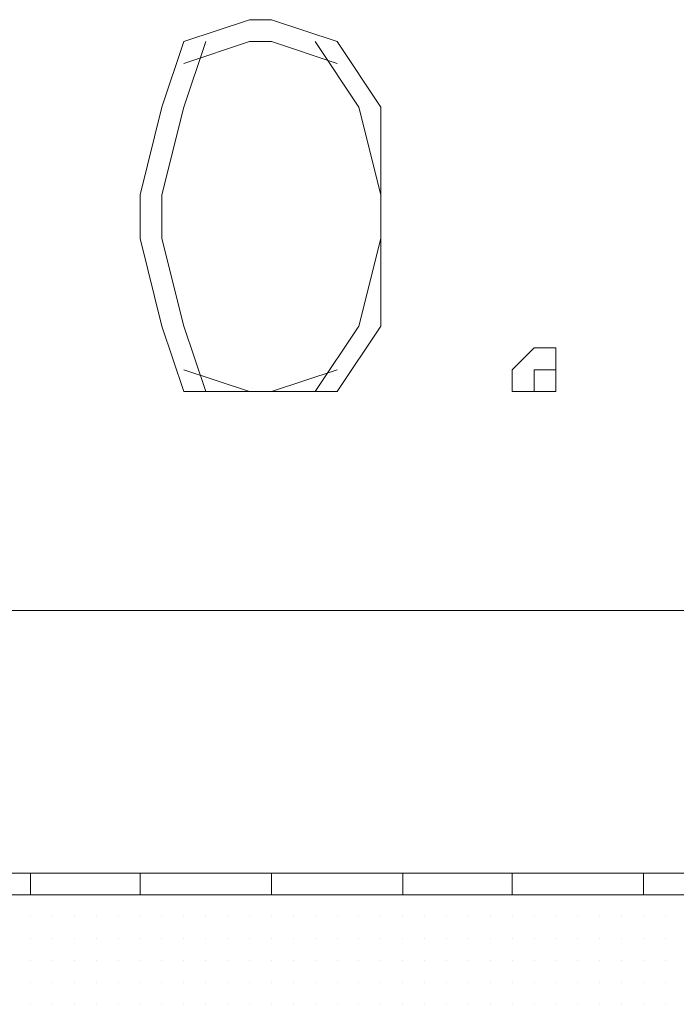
# Model space of a CAD drawing. Header units: metres. Extents: x 5.7 to 89.8, y 4 to 63.5.
# Tile 438 of 475: x 71.78 to 72.069, y 49.8 to 50.233. Entities that reach past the tile are written whole.
import ezdxf

# ---------------------------------------------------------------- set-up
doc = ezdxf.new("R2010")
doc.units = ezdxf.units.M
doc.header["$MEASUREMENT"] = 0
for name, color, linetype in [('PDF17_hatch-borshi', 7, 'Continuous'), ('PDF17_kaff', 7, 'Continuous'), ('PDF17_textt', 7, 'Continuous')]:
    doc.layers.add(name, color=color, linetype=linetype)

msp = doc.modelspace()

# ---------------------------------------------------------------- linework, layer by layer
at = {"layer": 'PDF17_hatch-borshi', "lineweight": 18}
for points in [[(71.79418, 49.84788), (71.79418, 49.84788)], [(71.81344, 49.84788), (71.81344, 49.84788)], [(71.8327, 49.84788), (71.8327, 49.84788)], [(71.85196, 49.84788), (71.85196, 49.84788)], [(71.85196, 49.84788), (71.85196, 49.84788)], [(71.86159, 49.84788), (71.86159, 49.84788)], [(71.89049, 49.84788), (71.89049, 49.84788)], [(71.90012, 49.84788), (71.90012, 49.84788)], [(71.91938, 49.84788), (71.91938, 49.84788)], [(71.92901, 49.84788), (71.92901, 49.84788)], [(71.94827, 49.84788), (71.94827, 49.84788)], [(71.95791, 49.84788), (71.95791, 49.84788)], [(71.95791, 49.84788), (71.95791, 49.84788)], [(71.96754, 49.84788), (71.96754, 49.84788)], [(71.97717, 49.84788), (71.97717, 49.84788)], [(71.9868, 49.84788), (71.9868, 49.84788)], [(72.00606, 49.84788), (72.00606, 49.84788)], [(72.00606, 49.84788), (72.00606, 49.84788)], [(72.04459, 49.84788), (72.04459, 49.84788)], [(72.06385, 49.84788), (72.06385, 49.84788)], [(72.06385, 49.84788), (72.06385, 49.84788)], [(71.78454, 49.83825), (71.78454, 49.83825)], [(71.78454, 49.83825), (71.78454, 49.83825)], [(71.78454, 49.83825), (71.78454, 49.83825)], [(71.78454, 49.83825), (71.78454, 49.83825)], [(71.79418, 49.83825), (71.79418, 49.83825)], [(71.79418, 49.83825), (71.79418, 49.83825)], [(71.79418, 49.83825), (71.79418, 49.83825)], [(71.79418, 49.83825), (71.79418, 49.83825)], [(71.79418, 49.83825), (71.79418, 49.83825)], [(71.80381, 49.83825), (71.80381, 49.83825)], [(71.80381, 49.83825), (71.80381, 49.83825)], [(71.80381, 49.83825), (71.80381, 49.83825)], [(71.80381, 49.83825), (71.80381, 49.83825)], [(71.80381, 49.83825), (71.80381, 49.83825)], [(71.81344, 49.83825), (71.81344, 49.83825)], [(71.81344, 49.83825), (71.81344, 49.83825)], [(71.81344, 49.83825), (71.81344, 49.83825)], [(71.81344, 49.83825), (71.81344, 49.83825)], [(71.82307, 49.83825), (71.82307, 49.83825)], [(71.82307, 49.83825), (71.82307, 49.83825)], [(71.82307, 49.83825), (71.82307, 49.83825)], [(71.82307, 49.83825), (71.82307, 49.83825)], [(71.82307, 49.83825), (71.82307, 49.83825)], [(71.82307, 49.83825), (71.82307, 49.83825)], [(71.8327, 49.83825), (71.8327, 49.83825)], [(71.8327, 49.83825), (71.8327, 49.83825)], [(71.8327, 49.83825), (71.8327, 49.83825)], [(71.84233, 49.83825), (71.84233, 49.83825)], [(71.84233, 49.83825), (71.84233, 49.83825)], [(71.84233, 49.83825), (71.84233, 49.83825)], [(71.84233, 49.83825), (71.84233, 49.83825)], [(71.85196, 49.83825), (71.85196, 49.83825)], [(71.85196, 49.83825), (71.85196, 49.83825)], [(71.85196, 49.83825), (71.85196, 49.83825)], [(71.85196, 49.83825), (71.85196, 49.83825)], [(71.86159, 49.83825), (71.86159, 49.83825)], [(71.86159, 49.83825), (71.86159, 49.83825)], [(71.87122, 49.83825), (71.87122, 49.83825)], [(71.87122, 49.83825), (71.87122, 49.83825)], [(71.87122, 49.83825), (71.87122, 49.83825)], [(71.88086, 49.83825), (71.88086, 49.83825)], [(71.88086, 49.83825), (71.88086, 49.83825)], [(71.88086, 49.83825), (71.88086, 49.83825)], [(71.88086, 49.83825), (71.88086, 49.83825)], [(71.89049, 49.83825), (71.89049, 49.83825)], [(71.89049, 49.83825), (71.89049, 49.83825)], [(71.89049, 49.83825), (71.89049, 49.83825)], [(71.90012, 49.83825), (71.90012, 49.83825)], [(71.90012, 49.83825), (71.90012, 49.83825)], [(71.90012, 49.83825), (71.90012, 49.83825)], [(71.90012, 49.83825), (71.90012, 49.83825)], [(71.90975, 49.83825), (71.90975, 49.83825)], [(71.90975, 49.83825), (71.90975, 49.83825)], [(71.90975, 49.83825), (71.90975, 49.83825)], [(71.90975, 49.83825), (71.90975, 49.83825)], [(71.91938, 49.83825), (71.91938, 49.83825)], [(71.91938, 49.83825), (71.91938, 49.83825)], [(71.91938, 49.83825), (71.91938, 49.83825)], [(71.91938, 49.83825), (71.91938, 49.83825)], [(71.92901, 49.83825), (71.92901, 49.83825)], [(71.92901, 49.83825), (71.92901, 49.83825)], [(71.92901, 49.83825), (71.92901, 49.83825)], [(71.92901, 49.83825), (71.92901, 49.83825)], [(71.93864, 49.83825), (71.93864, 49.83825)], [(71.93864, 49.83825), (71.93864, 49.83825)], [(71.93864, 49.83825), (71.93864, 49.83825)], [(71.93864, 49.83825), (71.93864, 49.83825)], [(71.93864, 49.83825), (71.93864, 49.83825)], [(71.94827, 49.83825), (71.94827, 49.83825)], [(71.94827, 49.83825), (71.94827, 49.83825)], [(71.94827, 49.83825), (71.94827, 49.83825)], [(71.94827, 49.83825), (71.94827, 49.83825)], [(71.95791, 49.83825), (71.95791, 49.83825)], [(71.95791, 49.83825), (71.95791, 49.83825)], [(71.95791, 49.83825), (71.95791, 49.83825)], [(71.95791, 49.83825), (71.95791, 49.83825)], [(71.96754, 49.83825), (71.96754, 49.83825)], [(71.96754, 49.83825), (71.96754, 49.83825)], [(71.96754, 49.83825), (71.96754, 49.83825)], [(71.97717, 49.83825), (71.97717, 49.83825)], [(71.97717, 49.83825), (71.97717, 49.83825)], [(71.9868, 49.83825), (71.9868, 49.83825)], [(71.9868, 49.83825), (71.9868, 49.83825)], [(71.9868, 49.83825), (71.9868, 49.83825)], [(71.9868, 49.83825), (71.9868, 49.83825)], [(71.9868, 49.83825), (71.9868, 49.83825)], [(71.99643, 49.83825), (71.99643, 49.83825)], [(71.99643, 49.83825), (71.99643, 49.83825)], [(71.99643, 49.83825), (71.99643, 49.83825)], [(72.00606, 49.83825), (72.00606, 49.83825)], [(72.00606, 49.83825), (72.00606, 49.83825)], [(72.00606, 49.83825), (72.00606, 49.83825)], [(72.00606, 49.83825), (72.00606, 49.83825)], [(72.00606, 49.83825), (72.00606, 49.83825)], [(72.01569, 49.83825), (72.01569, 49.83825)], [(72.01569, 49.83825), (72.01569, 49.83825)], [(72.01569, 49.83825), (72.01569, 49.83825)], [(72.01569, 49.83825), (72.01569, 49.83825)], [(72.01569, 49.83825), (72.01569, 49.83825)], [(72.02532, 49.83825), (72.02532, 49.83825)], [(72.02532, 49.83825), (72.02532, 49.83825)], [(72.02532, 49.83825), (72.02532, 49.83825)], [(72.02532, 49.83825), (72.02532, 49.83825)], [(72.03496, 49.83825), (72.03496, 49.83825)], [(72.03496, 49.83825), (72.03496, 49.83825)], [(72.03496, 49.83825), (72.03496, 49.83825)], [(72.03496, 49.83825), (72.03496, 49.83825)], [(72.04459, 49.83825), (72.04459, 49.83825)], [(72.04459, 49.83825), (72.04459, 49.83825)], [(72.04459, 49.83825), (72.04459, 49.83825)], [(72.05422, 49.83825), (72.05422, 49.83825)], [(72.05422, 49.83825), (72.05422, 49.83825)], [(72.05422, 49.83825), (72.05422, 49.83825)], [(72.05422, 49.83825), (72.05422, 49.83825)], [(72.05422, 49.83825), (72.05422, 49.83825)], [(72.06385, 49.83825), (72.06385, 49.83825)], [(72.06385, 49.83825), (72.06385, 49.83825)], [(71.78454, 49.82862), (71.78454, 49.82862)], [(71.78454, 49.82862), (71.78454, 49.82862)], [(71.79418, 49.82862), (71.79418, 49.82862)], [(71.79418, 49.82862), (71.79418, 49.82862)], [(71.79418, 49.82862), (71.79418, 49.82862)], [(71.80381, 49.82862), (71.80381, 49.82862)], [(71.80381, 49.82862), (71.80381, 49.82862)], [(71.80381, 49.82862), (71.80381, 49.82862)], [(71.81344, 49.82862), (71.81344, 49.82862)], [(71.81344, 49.82862), (71.81344, 49.82862)], [(71.81344, 49.82862), (71.81344, 49.82862)], [(71.81344, 49.82862), (71.81344, 49.82862)], [(71.82307, 49.82862), (71.82307, 49.82862)], [(71.82307, 49.82862), (71.82307, 49.82862)], [(71.82307, 49.82862), (71.82307, 49.82862)], [(71.82307, 49.82862), (71.82307, 49.82862)], [(71.82307, 49.82862), (71.82307, 49.82862)], [(71.8327, 49.82862), (71.8327, 49.82862)], [(71.8327, 49.82862), (71.8327, 49.82862)], [(71.8327, 49.82862), (71.8327, 49.82862)], [(71.84233, 49.82862), (71.84233, 49.82862)], [(71.84233, 49.82862), (71.84233, 49.82862)], [(71.84233, 49.82862), (71.84233, 49.82862)], [(71.84233, 49.82862), (71.84233, 49.82862)], [(71.85196, 49.82862), (71.85196, 49.82862)], [(71.85196, 49.82862), (71.85196, 49.82862)], [(71.85196, 49.82862), (71.85196, 49.82862)], [(71.85196, 49.82862), (71.85196, 49.82862)], [(71.86159, 49.82862), (71.86159, 49.82862)], [(71.86159, 49.82862), (71.86159, 49.82862)], [(71.86159, 49.82862), (71.86159, 49.82862)], [(71.87122, 49.82862), (71.87122, 49.82862)], [(71.87122, 49.82862), (71.87122, 49.82862)], [(71.87122, 49.82862), (71.87122, 49.82862)], [(71.88086, 49.82862), (71.88086, 49.82862)], [(71.88086, 49.82862), (71.88086, 49.82862)], [(71.88086, 49.82862), (71.88086, 49.82862)], [(71.88086, 49.82862), (71.88086, 49.82862)], [(71.89049, 49.82862), (71.89049, 49.82862)], [(71.89049, 49.82862), (71.89049, 49.82862)], [(71.89049, 49.82862), (71.89049, 49.82862)], [(71.90012, 49.82862), (71.90012, 49.82862)], [(71.90012, 49.82862), (71.90012, 49.82862)], [(71.90975, 49.82862), (71.90975, 49.82862)], [(71.90975, 49.82862), (71.90975, 49.82862)], [(71.90975, 49.82862), (71.90975, 49.82862)], [(71.90975, 49.82862), (71.90975, 49.82862)], [(71.90975, 49.82862), (71.90975, 49.82862)], [(71.91938, 49.82862), (71.91938, 49.82862)], [(71.91938, 49.82862), (71.91938, 49.82862)], [(71.91938, 49.82862), (71.91938, 49.82862)], [(71.92901, 49.82862), (71.92901, 49.82862)], [(71.92901, 49.82862), (71.92901, 49.82862)], [(71.92901, 49.82862), (71.92901, 49.82862)], [(71.92901, 49.82862), (71.92901, 49.82862)], [(71.93864, 49.82862), (71.93864, 49.82862)], [(71.93864, 49.82862), (71.93864, 49.82862)], [(71.93864, 49.82862), (71.93864, 49.82862)], [(71.94827, 49.82862), (71.94827, 49.82862)], [(71.94827, 49.82862), (71.94827, 49.82862)], [(71.95791, 49.82862), (71.95791, 49.82862)], [(71.95791, 49.82862), (71.95791, 49.82862)], [(71.95791, 49.82862), (71.95791, 49.82862)], [(71.95791, 49.82862), (71.95791, 49.82862)], [(71.96754, 49.82862), (71.96754, 49.82862)], [(71.96754, 49.82862), (71.96754, 49.82862)], [(71.97717, 49.82862), (71.97717, 49.82862)], [(71.97717, 49.82862), (71.97717, 49.82862)], [(71.97717, 49.82862), (71.97717, 49.82862)], [(71.97717, 49.82862), (71.97717, 49.82862)], [(71.9868, 49.82862), (71.9868, 49.82862)], [(71.9868, 49.82862), (71.9868, 49.82862)], [(71.9868, 49.82862), (71.9868, 49.82862)], [(71.9868, 49.82862), (71.9868, 49.82862)], [(71.99643, 49.82862), (71.99643, 49.82862)], [(71.99643, 49.82862), (71.99643, 49.82862)], [(71.99643, 49.82862), (71.99643, 49.82862)], [(72.00606, 49.82862), (72.00606, 49.82862)], [(72.00606, 49.82862), (72.00606, 49.82862)], [(72.01569, 49.82862), (72.01569, 49.82862)], [(72.01569, 49.82862), (72.01569, 49.82862)], [(72.01569, 49.82862), (72.01569, 49.82862)], [(72.01569, 49.82862), (72.01569, 49.82862)], [(72.01569, 49.82862), (72.01569, 49.82862)], [(72.02532, 49.82862), (72.02532, 49.82862)], [(72.02532, 49.82862), (72.02532, 49.82862)], [(72.02532, 49.82862), (72.02532, 49.82862)], [(72.02532, 49.82862), (72.02532, 49.82862)], [(72.03496, 49.82862), (72.03496, 49.82862)], [(72.03496, 49.82862), (72.03496, 49.82862)], [(72.04459, 49.82862), (72.04459, 49.82862)], [(72.04459, 49.82862), (72.04459, 49.82862)], [(72.04459, 49.82862), (72.04459, 49.82862)], [(72.04459, 49.82862), (72.04459, 49.82862)], [(72.05422, 49.82862), (72.05422, 49.82862)], [(72.05422, 49.82862), (72.05422, 49.82862)], [(72.06385, 49.82862), (72.06385, 49.82862)], [(72.06385, 49.82862), (72.06385, 49.82862)], [(72.06385, 49.82862), (72.06385, 49.82862)], [(72.06385, 49.82862), (72.06385, 49.82862)], [(71.78454, 49.81899), (71.78454, 49.81899)], [(71.78454, 49.81899), (71.78454, 49.81899)], [(71.78454, 49.81899), (71.78454, 49.81899)], [(71.78454, 49.81899), (71.78454, 49.81899)], [(71.78454, 49.81899), (71.78454, 49.81899)], [(71.79418, 49.81899), (71.79418, 49.81899)], [(71.79418, 49.81899), (71.79418, 49.81899)], [(71.79418, 49.81899), (71.79418, 49.81899)], [(71.79418, 49.81899), (71.79418, 49.81899)], [(71.80381, 49.81899), (71.80381, 49.81899)], [(71.80381, 49.81899), (71.80381, 49.81899)], [(71.80381, 49.81899), (71.80381, 49.81899)], [(71.81344, 49.81899), (71.81344, 49.81899)], [(71.81344, 49.81899), (71.81344, 49.81899)], [(71.81344, 49.81899), (71.81344, 49.81899)], [(71.82307, 49.81899), (71.82307, 49.81899)], [(71.82307, 49.81899), (71.82307, 49.81899)], [(71.82307, 49.81899), (71.82307, 49.81899)], [(71.8327, 49.81899), (71.8327, 49.81899)], [(71.8327, 49.81899), (71.8327, 49.81899)], [(71.8327, 49.81899), (71.8327, 49.81899)], [(71.84233, 49.81899), (71.84233, 49.81899)], [(71.84233, 49.81899), (71.84233, 49.81899)], [(71.84233, 49.81899), (71.84233, 49.81899)], [(71.84233, 49.81899), (71.84233, 49.81899)], [(71.85196, 49.81899), (71.85196, 49.81899)], [(71.85196, 49.81899), (71.85196, 49.81899)], [(71.85196, 49.81899), (71.85196, 49.81899)], [(71.85196, 49.81899), (71.85196, 49.81899)], [(71.85196, 49.81899), (71.85196, 49.81899)], [(71.86159, 49.81899), (71.86159, 49.81899)], [(71.86159, 49.81899), (71.86159, 49.81899)], [(71.86159, 49.81899), (71.86159, 49.81899)], [(71.86159, 49.81899), (71.86159, 49.81899)], [(71.87122, 49.81899), (71.87122, 49.81899)], [(71.87122, 49.81899), (71.87122, 49.81899)], [(71.87122, 49.81899), (71.87122, 49.81899)], [(71.88086, 49.81899), (71.88086, 49.81899)], [(71.88086, 49.81899), (71.88086, 49.81899)], [(71.88086, 49.81899), (71.88086, 49.81899)], [(71.88086, 49.81899), (71.88086, 49.81899)], [(71.88086, 49.81899), (71.88086, 49.81899)], [(71.89049, 49.81899), (71.89049, 49.81899)], [(71.89049, 49.81899), (71.89049, 49.81899)], [(71.89049, 49.81899), (71.89049, 49.81899)], [(71.90012, 49.81899), (71.90012, 49.81899)], [(71.90012, 49.81899), (71.90012, 49.81899)], [(71.90012, 49.81899), (71.90012, 49.81899)], [(71.90012, 49.81899), (71.90012, 49.81899)], [(71.90975, 49.81899), (71.90975, 49.81899)], [(71.90975, 49.81899), (71.90975, 49.81899)], [(71.90975, 49.81899), (71.90975, 49.81899)], [(71.90975, 49.81899), (71.90975, 49.81899)], [(71.90975, 49.81899), (71.90975, 49.81899)], [(71.91938, 49.81899), (71.91938, 49.81899)], [(71.91938, 49.81899), (71.91938, 49.81899)], [(71.91938, 49.81899), (71.91938, 49.81899)], [(71.91938, 49.81899), (71.91938, 49.81899)], [(71.92901, 49.81899), (71.92901, 49.81899)], [(71.92901, 49.81899), (71.92901, 49.81899)], [(71.92901, 49.81899), (71.92901, 49.81899)], [(71.93864, 49.81899), (71.93864, 49.81899)], [(71.93864, 49.81899), (71.93864, 49.81899)], [(71.94827, 49.81899), (71.94827, 49.81899)], [(71.94827, 49.81899), (71.94827, 49.81899)], [(71.94827, 49.81899), (71.94827, 49.81899)], [(71.94827, 49.81899), (71.94827, 49.81899)], [(71.95791, 49.81899), (71.95791, 49.81899)], [(71.95791, 49.81899), (71.95791, 49.81899)], [(71.95791, 49.81899), (71.95791, 49.81899)], [(71.96754, 49.81899), (71.96754, 49.81899)], [(71.96754, 49.81899), (71.96754, 49.81899)], [(71.96754, 49.81899), (71.96754, 49.81899)], [(71.96754, 49.81899), (71.96754, 49.81899)], [(71.96754, 49.81899), (71.96754, 49.81899)], [(71.97717, 49.81899), (71.97717, 49.81899)], [(71.97717, 49.81899), (71.97717, 49.81899)], [(71.9868, 49.81899), (71.9868, 49.81899)], [(71.9868, 49.81899), (71.9868, 49.81899)], [(71.9868, 49.81899), (71.9868, 49.81899)], [(71.9868, 49.81899), (71.9868, 49.81899)], [(71.9868, 49.81899), (71.9868, 49.81899)], [(71.99643, 49.81899), (71.99643, 49.81899)], [(71.99643, 49.81899), (71.99643, 49.81899)], [(71.99643, 49.81899), (71.99643, 49.81899)], [(71.99643, 49.81899), (71.99643, 49.81899)], [(72.00606, 49.81899), (72.00606, 49.81899)], [(72.00606, 49.81899), (72.00606, 49.81899)], [(72.00606, 49.81899), (72.00606, 49.81899)], [(72.01569, 49.81899), (72.01569, 49.81899)], [(72.01569, 49.81899), (72.01569, 49.81899)], [(72.01569, 49.81899), (72.01569, 49.81899)], [(72.01569, 49.81899), (72.01569, 49.81899)], [(72.01569, 49.81899), (72.01569, 49.81899)], [(72.02532, 49.81899), (72.02532, 49.81899)], [(72.02532, 49.81899), (72.02532, 49.81899)], [(72.03496, 49.81899), (72.03496, 49.81899)], [(72.03496, 49.81899), (72.03496, 49.81899)], [(72.03496, 49.81899), (72.03496, 49.81899)], [(72.03496, 49.81899), (72.03496, 49.81899)], [(72.04459, 49.81899), (72.04459, 49.81899)], [(72.04459, 49.81899), (72.04459, 49.81899)], [(72.04459, 49.81899), (72.04459, 49.81899)], [(72.05422, 49.81899), (72.05422, 49.81899)], [(72.05422, 49.81899), (72.05422, 49.81899)], [(72.05422, 49.81899), (72.05422, 49.81899)], [(72.05422, 49.81899), (72.05422, 49.81899)], [(72.05422, 49.81899), (72.05422, 49.81899)], [(72.06385, 49.81899), (72.06385, 49.81899)], [(72.06385, 49.81899), (72.06385, 49.81899)], [(72.06385, 49.81899), (72.06385, 49.81899)], [(71.78454, 49.80936), (71.78454, 49.80936)], [(71.78454, 49.80936), (71.78454, 49.80936)], [(71.78454, 49.80936), (71.78454, 49.80936)], [(71.79418, 49.80936), (71.79418, 49.80936)], [(71.79418, 49.80936), (71.79418, 49.80936)], [(71.79418, 49.80936), (71.79418, 49.80936)], [(71.80381, 49.80936), (71.80381, 49.80936)], [(71.80381, 49.80936), (71.80381, 49.80936)], [(71.80381, 49.80936), (71.80381, 49.80936)], [(71.81344, 49.80936), (71.81344, 49.80936)], [(71.81344, 49.80936), (71.81344, 49.80936)], [(71.81344, 49.80936), (71.81344, 49.80936)], [(71.82307, 49.80936), (71.82307, 49.80936)], [(71.82307, 49.80936), (71.82307, 49.80936)], [(71.82307, 49.80936), (71.82307, 49.80936)], [(71.82307, 49.80936), (71.82307, 49.80936)], [(71.8327, 49.80936), (71.8327, 49.80936)], [(71.8327, 49.80936), (71.8327, 49.80936)], [(71.8327, 49.80936), (71.8327, 49.80936)], [(71.8327, 49.80936), (71.8327, 49.80936)], [(71.84233, 49.80936), (71.84233, 49.80936)], [(71.84233, 49.80936), (71.84233, 49.80936)], [(71.84233, 49.80936), (71.84233, 49.80936)], [(71.85196, 49.80936), (71.85196, 49.80936)], [(71.85196, 49.80936), (71.85196, 49.80936)], [(71.85196, 49.80936), (71.85196, 49.80936)], [(71.86159, 49.80936), (71.86159, 49.80936)], [(71.86159, 49.80936), (71.86159, 49.80936)], [(71.87122, 49.80936), (71.87122, 49.80936)], [(71.87122, 49.80936), (71.87122, 49.80936)], [(71.87122, 49.80936), (71.87122, 49.80936)], [(71.88086, 49.80936), (71.88086, 49.80936)], [(71.88086, 49.80936), (71.88086, 49.80936)], [(71.88086, 49.80936), (71.88086, 49.80936)], [(71.88086, 49.80936), (71.88086, 49.80936)], [(71.89049, 49.80936), (71.89049, 49.80936)], [(71.89049, 49.80936), (71.89049, 49.80936)], [(71.89049, 49.80936), (71.89049, 49.80936)], [(71.89049, 49.80936), (71.89049, 49.80936)], [(71.90012, 49.80936), (71.90012, 49.80936)], [(71.90012, 49.80936), (71.90012, 49.80936)], [(71.90975, 49.80936), (71.90975, 49.80936)], [(71.90975, 49.80936), (71.90975, 49.80936)], [(71.90975, 49.80936), (71.90975, 49.80936)], [(71.90975, 49.80936), (71.90975, 49.80936)], [(71.90975, 49.80936), (71.90975, 49.80936)], [(71.91938, 49.80936), (71.91938, 49.80936)], [(71.91938, 49.80936), (71.91938, 49.80936)], [(71.91938, 49.80936), (71.91938, 49.80936)], [(71.92901, 49.80936), (71.92901, 49.80936)], [(71.92901, 49.80936), (71.92901, 49.80936)], [(71.92901, 49.80936), (71.92901, 49.80936)], [(71.92901, 49.80936), (71.92901, 49.80936)], [(71.93864, 49.80936), (71.93864, 49.80936)], [(71.93864, 49.80936), (71.93864, 49.80936)], [(71.93864, 49.80936), (71.93864, 49.80936)], [(71.93864, 49.80936), (71.93864, 49.80936)], [(71.93864, 49.80936), (71.93864, 49.80936)], [(71.94827, 49.80936), (71.94827, 49.80936)], [(71.94827, 49.80936), (71.94827, 49.80936)], [(71.95791, 49.80936), (71.95791, 49.80936)], [(71.95791, 49.80936), (71.95791, 49.80936)], [(71.95791, 49.80936), (71.95791, 49.80936)], [(71.96754, 49.80936), (71.96754, 49.80936)], [(71.97717, 49.80936), (71.97717, 49.80936)], [(71.97717, 49.80936), (71.97717, 49.80936)], [(71.97717, 49.80936), (71.97717, 49.80936)], [(71.97717, 49.80936), (71.97717, 49.80936)], [(71.9868, 49.80936), (71.9868, 49.80936)], [(71.9868, 49.80936), (71.9868, 49.80936)], [(71.9868, 49.80936), (71.9868, 49.80936)], [(71.99643, 49.80936), (71.99643, 49.80936)], [(71.99643, 49.80936), (71.99643, 49.80936)], [(71.99643, 49.80936), (71.99643, 49.80936)], [(71.99643, 49.80936), (71.99643, 49.80936)], [(72.00606, 49.80936), (72.00606, 49.80936)], [(72.00606, 49.80936), (72.00606, 49.80936)], [(72.00606, 49.80936), (72.00606, 49.80936)], [(72.00606, 49.80936), (72.00606, 49.80936)], [(72.01569, 49.80936), (72.01569, 49.80936)], [(72.01569, 49.80936), (72.01569, 49.80936)], [(72.01569, 49.80936), (72.01569, 49.80936)], [(72.01569, 49.80936), (72.01569, 49.80936)], [(72.02532, 49.80936), (72.02532, 49.80936)], [(72.02532, 49.80936), (72.02532, 49.80936)], [(72.02532, 49.80936), (72.02532, 49.80936)], [(72.02532, 49.80936), (72.02532, 49.80936)], [(72.03496, 49.80936), (72.03496, 49.80936)], [(72.04459, 49.80936), (72.04459, 49.80936)], [(72.04459, 49.80936), (72.04459, 49.80936)], [(72.04459, 49.80936), (72.04459, 49.80936)], [(72.04459, 49.80936), (72.04459, 49.80936)], [(72.05422, 49.80936), (72.05422, 49.80936)], [(72.06385, 49.80936), (72.06385, 49.80936)], [(72.06385, 49.80936), (72.06385, 49.80936)], [(72.06385, 49.80936), (72.06385, 49.80936)], [(71.78454, 49.79972), (71.78454, 49.79972)], [(71.78454, 49.79972), (71.78454, 49.79972)], [(71.78454, 49.79972), (71.78454, 49.79972)], [(71.79418, 49.79972), (71.79418, 49.79972)], [(71.79418, 49.79972), (71.79418, 49.79972)], [(71.79418, 49.79972), (71.79418, 49.79972)], [(71.80381, 49.79972), (71.80381, 49.79972)], [(71.80381, 49.79972), (71.80381, 49.79972)], [(71.80381, 49.79972), (71.80381, 49.79972)], [(71.81344, 49.79972), (71.81344, 49.79972)], [(71.81344, 49.79972), (71.81344, 49.79972)], [(71.81344, 49.79972), (71.81344, 49.79972)], [(71.81344, 49.79972), (71.81344, 49.79972)], [(71.82307, 49.79972), (71.82307, 49.79972)], [(71.82307, 49.79972), (71.82307, 49.79972)], [(71.82307, 49.79972), (71.82307, 49.79972)], [(71.82307, 49.79972), (71.82307, 49.79972)], [(71.8327, 49.79972), (71.8327, 49.79972)], [(71.8327, 49.79972), (71.8327, 49.79972)], [(71.8327, 49.79972), (71.8327, 49.79972)], [(71.8327, 49.79972), (71.8327, 49.79972)], [(71.8327, 49.79972), (71.8327, 49.79972)], [(71.84233, 49.79972), (71.84233, 49.79972)], [(71.84233, 49.79972), (71.84233, 49.79972)], [(71.84233, 49.79972), (71.84233, 49.79972)], [(71.84233, 49.79972), (71.84233, 49.79972)], [(71.85196, 49.79972), (71.85196, 49.79972)], [(71.85196, 49.79972), (71.85196, 49.79972)], [(71.85196, 49.79972), (71.85196, 49.79972)], [(71.85196, 49.79972), (71.85196, 49.79972)], [(71.86159, 49.79972), (71.86159, 49.79972)], [(71.86159, 49.79972), (71.86159, 49.79972)], [(71.86159, 49.79972), (71.86159, 49.79972)], [(71.86159, 49.79972), (71.86159, 49.79972)], [(71.87122, 49.79972), (71.87122, 49.79972)], [(71.87122, 49.79972), (71.87122, 49.79972)], [(71.87122, 49.79972), (71.87122, 49.79972)], [(71.88086, 49.79972), (71.88086, 49.79972)], [(71.88086, 49.79972), (71.88086, 49.79972)], [(71.88086, 49.79972), (71.88086, 49.79972)], [(71.88086, 49.79972), (71.88086, 49.79972)], [(71.89049, 49.79972), (71.89049, 49.79972)], [(71.89049, 49.79972), (71.89049, 49.79972)], [(71.90012, 49.79972), (71.90012, 49.79972)], [(71.90012, 49.79972), (71.90012, 49.79972)], [(71.90012, 49.79972), (71.90012, 49.79972)], [(71.90012, 49.79972), (71.90012, 49.79972)], [(71.90975, 49.79972), (71.90975, 49.79972)], [(71.90975, 49.79972), (71.90975, 49.79972)], [(71.90975, 49.79972), (71.90975, 49.79972)], [(71.90975, 49.79972), (71.90975, 49.79972)], [(71.90975, 49.79972), (71.90975, 49.79972)], [(71.91938, 49.79972), (71.91938, 49.79972)], [(71.91938, 49.79972), (71.91938, 49.79972)], [(71.91938, 49.79972), (71.91938, 49.79972)], [(71.91938, 49.79972), (71.91938, 49.79972)], [(71.92901, 49.79972), (71.92901, 49.79972)], [(71.92901, 49.79972), (71.92901, 49.79972)], [(71.92901, 49.79972), (71.92901, 49.79972)], [(71.92901, 49.79972), (71.92901, 49.79972)], [(71.93864, 49.79972), (71.93864, 49.79972)], [(71.93864, 49.79972), (71.93864, 49.79972)], [(71.93864, 49.79972), (71.93864, 49.79972)], [(71.93864, 49.79972), (71.93864, 49.79972)], [(71.94827, 49.79972), (71.94827, 49.79972)], [(71.94827, 49.79972), (71.94827, 49.79972)], [(71.94827, 49.79972), (71.94827, 49.79972)], [(71.94827, 49.79972), (71.94827, 49.79972)], [(71.95791, 49.79972), (71.95791, 49.79972)], [(71.95791, 49.79972), (71.95791, 49.79972)], [(71.95791, 49.79972), (71.95791, 49.79972)], [(71.96754, 49.79972), (71.96754, 49.79972)], [(71.96754, 49.79972), (71.96754, 49.79972)], [(71.96754, 49.79972), (71.96754, 49.79972)], [(71.96754, 49.79972), (71.96754, 49.79972)], [(71.96754, 49.79972), (71.96754, 49.79972)], [(71.97717, 49.79972), (71.97717, 49.79972)], [(71.97717, 49.79972), (71.97717, 49.79972)], [(71.97717, 49.79972), (71.97717, 49.79972)], [(71.9868, 49.79972), (71.9868, 49.79972)], [(71.9868, 49.79972), (71.9868, 49.79972)], [(71.9868, 49.79972), (71.9868, 49.79972)], [(71.99643, 49.79972), (71.99643, 49.79972)], [(71.99643, 49.79972), (71.99643, 49.79972)], [(71.99643, 49.79972), (71.99643, 49.79972)], [(72.00606, 49.79972), (72.00606, 49.79972)], [(72.00606, 49.79972), (72.00606, 49.79972)], [(72.00606, 49.79972), (72.00606, 49.79972)], [(72.00606, 49.79972), (72.00606, 49.79972)], [(72.01569, 49.79972), (72.01569, 49.79972)], [(72.01569, 49.79972), (72.01569, 49.79972)], [(72.01569, 49.79972), (72.01569, 49.79972)], [(72.01569, 49.79972), (72.01569, 49.79972)], [(72.02532, 49.79972), (72.02532, 49.79972)], [(72.02532, 49.79972), (72.02532, 49.79972)], [(72.02532, 49.79972), (72.02532, 49.79972)], [(72.03496, 49.79972), (72.03496, 49.79972)], [(72.03496, 49.79972), (72.03496, 49.79972)], [(72.03496, 49.79972), (72.03496, 49.79972)], [(72.03496, 49.79972), (72.03496, 49.79972)], [(72.03496, 49.79972), (72.03496, 49.79972)], [(72.04459, 49.79972), (72.04459, 49.79972)], [(72.04459, 49.79972), (72.04459, 49.79972)], [(72.04459, 49.79972), (72.04459, 49.79972)], [(72.05422, 49.79972), (72.05422, 49.79972)], [(72.05422, 49.79972), (72.05422, 49.79972)], [(72.05422, 49.79972), (72.05422, 49.79972)], [(72.05422, 49.79972), (72.05422, 49.79972)], [(72.06385, 49.79972), (72.06385, 49.79972)], [(72.06385, 49.79972), (72.06385, 49.79972)], [(72.06385, 49.79972), (72.06385, 49.79972)]]:
    msp.add_lwpolyline(points, dxfattribs=at)
at = {"layer": 'PDF17_kaff', "lineweight": 20}
for points in [[(71.41856, 49.84788), (72.79582, 49.84788), (72.79582, 49.85751), (71.40893, 49.85751), (71.40893, 49.82862)], [(71.78454, 49.85751), (71.78454, 49.84788)], [(71.8327, 49.85751), (71.8327, 49.84788)], [(71.89049, 49.85751), (71.89049, 49.84788)], [(71.94827, 49.85751), (71.94827, 49.84788)], [(71.99643, 49.85751), (71.99643, 49.84788)], [(72.05422, 49.85751), (72.05422, 49.84788)]]:
    msp.add_lwpolyline(points, dxfattribs=at)
at = {"layer": 'PDF17_textt', "lineweight": 20}
for points in [[(71.88086, 50.23313), (71.85196, 50.2235), (71.84233, 50.1946), (71.8327, 50.15608), (71.8327, 50.13682), (71.84233, 50.09829), (71.85196, 50.0694), (71.88086, 50.0694), (71.89049, 50.0694), (71.91938, 50.0694), (71.93864, 50.09829), (71.93864, 50.13682), (71.93864, 50.15608), (71.93864, 50.1946), (71.91938, 50.2235), (71.89049, 50.23313)], [(72.00606, 50.08866), (71.99643, 50.07903), (71.99643, 50.0694), (72.00606, 50.0694), (72.01569, 50.0694), (72.01569, 50.07903), (72.01569, 50.08866)], [(72.00606, 50.07903), (72.00606, 50.0694), (72.01569, 50.0694), (72.01569, 50.07903)]]:
    msp.add_lwpolyline(points, close=True, dxfattribs=at)
for points in [[(71.86159, 50.2235), (71.85196, 50.1946), (71.84233, 50.15608), (71.84233, 50.13682), (71.85196, 50.09829), (71.86159, 50.0694)], [(71.91938, 50.21387), (71.89049, 50.2235), (71.88086, 50.2235), (71.85196, 50.21387)], [(71.90975, 50.0694), (71.92901, 50.09829), (71.93864, 50.13682), (71.93864, 50.15608), (71.92901, 50.1946), (71.90975, 50.2235)], [(71.85196, 50.07903), (71.88086, 50.0694), (71.89049, 50.0694), (71.91938, 50.07903)], [(72.56467, 49.97309), (71.59192, 49.97309)]]:
    msp.add_lwpolyline(points, dxfattribs=at)

doc.saveas('drawing.dxf')
